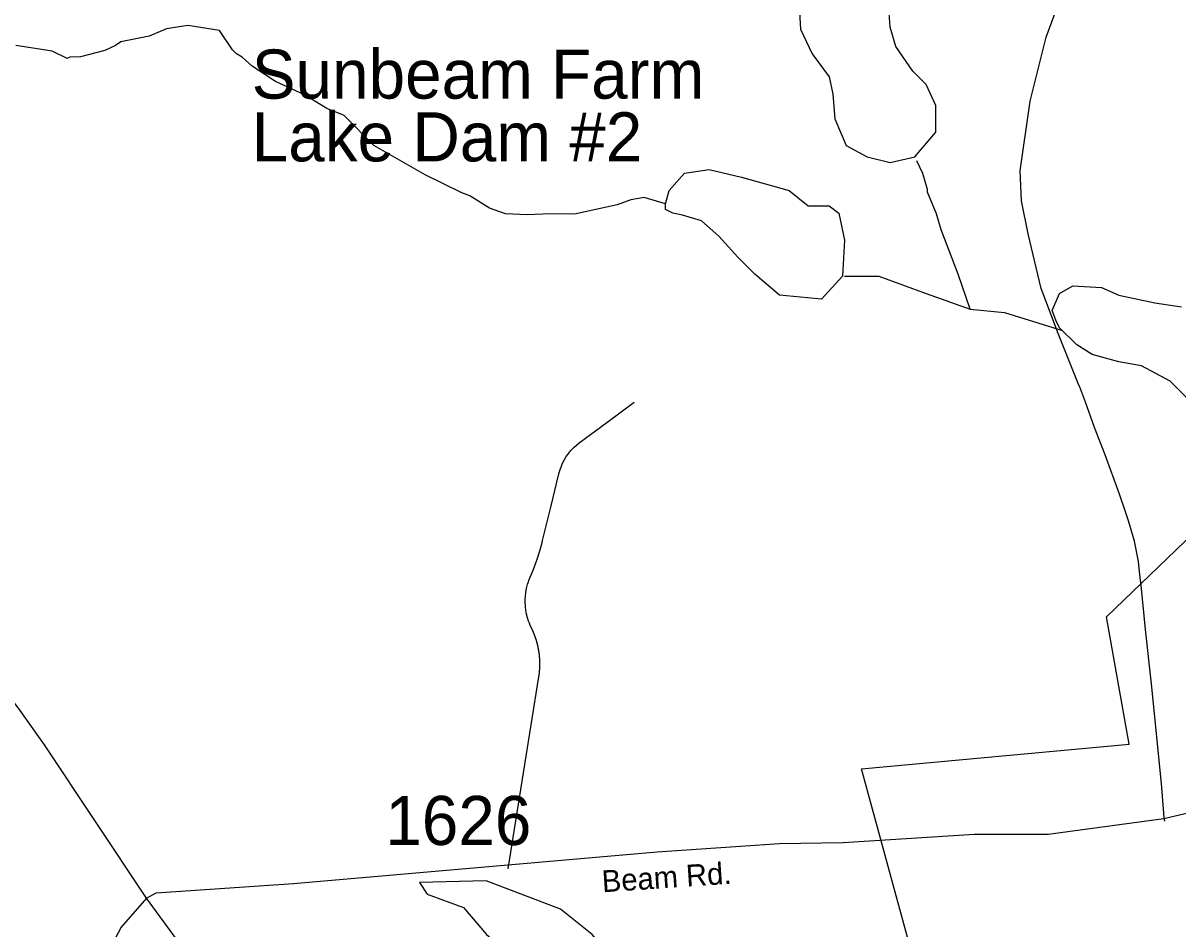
# Model space of a CAD drawing. Extents: x 1268485 to 1426702, y 514839 to 616766.
# Drawn here: x 1301450 to 1304922, y 602114 to 604837 of the extents above; entities that cross this region are included whole.
import ezdxf

# ---------------------------------------------------------------- set-up
doc = ezdxf.new("R2010")
doc.units = 0
for name, color, linetype in [('Old_Level_11', 7, 'Continuous'), ('Old_Level_21', 7, 'Continuous'), ('Old_Level_29', 7, 'Continuous'), ('Old_Level_32', 7, 'Continuous'), ('Old_Level_35', 7, 'Continuous'), ('Old_Level_50', 7, 'Continuous'), ('Old_Level_58', 7, 'Continuous'), ('Old_Level_59', 7, 'Continuous'), ('Old_Level_60', 7, 'Continuous'), ('Old_Level_62', 7, 'Continuous'), ('Old_Level_8', 7, 'Continuous')]:
    doc.layers.add(name, color=color, linetype=linetype)

msp = doc.modelspace()

# ---------------------------------------------------------------- linework, layer by layer
at = {"layer": 'Old_Level_21'}
msp.add_line((1302137.411, 604757.227), (1302137.411, 604757.227), dxfattribs=at)
at = {"layer": 'Old_Level_29'}
for points in [[(1301820.838, 602206.208), (1301514.016, 602666.716), (1301441.492, 602769.799), (1301256.366, 603016.053), (1301160.296, 603144.959), (1301021.618, 603331.03), (1300958.638, 603395.934), (1300897.565, 603449.385), (1300880.388, 603462.747)], [(1303854.086, 599319.889), (1303692.674, 599495.679), (1303629.227, 599584.157), (1303588.853, 599636.09), (1303538.866, 599691.87), (1303415.819, 599866.902), (1303072.17, 600359.731), (1302866.015, 600680.405), (1302643.257, 601020.103), (1302447.281, 601296.855), (1302218.259, 601650.01), (1302075.12, 601858.468), (1301820.838, 602206.208)]]:
    msp.add_lwpolyline(points, dxfattribs=at)
at = {"layer": 'Old_Level_32'}
for points in [[(1301820.838, 602206.208), (1301849.915, 602221.549), (1302262.699, 602249.803), (1303356.117, 602345.713), (1303724.583, 602370.417), (1303915.487, 602373.235), (1304310.235, 602398.027), (1304531.914, 602398.026), (1304879.411, 602445.981), (1305024.7, 602479.404)], [(1301820.838, 602206.208), (1301744.449, 602119.017), (1301693.523, 602021.655), (1301674.052, 601973.7), (1301666.562, 601921.385), (1301666.562, 601860.352), (1301680.043, 601768.803), (1301687.533, 601699.782)]]:
    msp.add_lwpolyline(points, dxfattribs=at)
at = {"layer": 'Old_Level_35'}
msp.add_line((1302908.115, 602294.564), (1303000.798, 602871.427), dxfattribs=at)
for points in [[(1304882.254, 602437.895), (1304881.023, 602448.25), (1304872.514, 602550.418), (1304842.269, 602850.767), (1304824.327, 603013.733), (1304811.101, 603146.607), (1304808.64, 603169.88), (1304805.769, 603196.69), (1304803.514, 603218.58), (1304791.108, 603279.019), (1304781.471, 603313.417), (1304773.269, 603340.176), (1304764.144, 603367.499), (1304745.894, 603420.146), (1304703.141, 603538.307), (1304671.153, 603620.79), (1304644.291, 603696.915), (1304625.836, 603744.744), (1304624.401, 603748.69), (1304561.86, 603903.249), (1304511.109, 604038.993), (1304471.227, 604202.676), (1304451.644, 604302.741), (1304447.543, 604392.401), (1304477.583, 604602.066), (1304526.283, 604794.559), (1304567.089, 604905.543)], [(1303011.871, 603281.069), (1303036.375, 603381.391), (1303060.776, 603481.764), (1303062.622, 603488.429), (1303064.262, 603494.375), (1303068.363, 603504.678), (1303071.029, 603511.292), (1303076.77, 603522.98), (1303083.229, 603533.386), (1303088.253, 603540.563), (1303092.969, 603547.022), (1303098.096, 603552.763), (1303105.99, 603561.273), (1303121.779, 603574.55), (1303204.518, 603635.861), (1303287.256, 603697.274)], [(1302995.672, 603225.244), (1302995.877, 603225.808), (1302995.98, 603226.372), (1302996.287, 603226.935), (1302996.39, 603227.5), (1302996.595, 603228.063), (1302996.8, 603228.628), (1302997.005, 603229.191), (1302997.107, 603229.704), (1302997.415, 603230.268), (1302997.518, 603230.831), (1302997.723, 603231.396), (1302997.825, 603231.959), (1302998.133, 603232.524), (1302998.235, 603233.087), (1302998.543, 603233.651), (1302998.645, 603234.164), (1302998.748, 603234.727), (1302998.953, 603235.292), (1302999.158, 603235.855), (1302999.363, 603236.42), (1302999.466, 603236.983), (1302999.773, 603237.547), (1302999.876, 603238.111), (1302999.978, 603238.675), (1303000.286, 603239.188), (1303000.388, 603239.751), (1303000.593, 603240.316), (1303000.798, 603240.879), (1303000.901, 603241.443), (1303001.106, 603242.007), (1303001.208, 603242.571), (1303001.516, 603243.135), (1303001.619, 603243.699), (1303001.721, 603244.262), (1303002.029, 603244.827), (1303002.131, 603245.39), (1303002.234, 603245.954), (1303002.541, 603246.518), (1303002.644, 603247.082), (1303002.746, 603247.646), (1303002.951, 603248.21), (1303003.156, 603248.773), (1303003.259, 603249.338), (1303003.464, 603249.85), (1303003.669, 603250.414), (1303003.772, 603250.978), (1303003.977, 603251.542), (1303004.079, 603252.106), (1303004.284, 603252.669), (1303004.489, 603253.234), (1303004.592, 603253.797), (1303004.797, 603254.362), (1303005.002, 603254.925), (1303005.104, 603255.489), (1303005.207, 603256.053), (1303005.412, 603256.668), (1303005.617, 603257.232), (1303005.72, 603257.796), (1303005.925, 603258.36), (1303006.13, 603258.924), (1303006.232, 603259.488), (1303006.335, 603260.051), (1303006.54, 603260.616), (1303006.745, 603261.179), (1303006.847, 603261.743), (1303006.95, 603262.307), (1303007.155, 603262.871), (1303007.36, 603263.435), (1303007.463, 603263.999), (1303007.668, 603264.563), (1303007.77, 603265.127), (1303007.975, 603265.69), (1303008.078, 603266.255), (1303008.283, 603266.87), (1303008.385, 603267.433), (1303008.488, 603267.998), (1303008.795, 603268.561), (1303008.898, 603269.125), (1303009, 603269.689), (1303009.103, 603270.253), (1303009.205, 603270.817), (1303009.411, 603271.381), (1303009.616, 603271.944), (1303009.718, 603272.509), (1303009.923, 603273.124), (1303010.026, 603273.687), (1303010.128, 603274.252), (1303010.231, 603274.815), (1303010.538, 603275.379), (1303010.641, 603275.943), (1303010.743, 603276.507), (1303010.846, 603277.071), (1303011.051, 603277.635), (1303011.153, 603278.25), (1303011.256, 603278.814), (1303011.461, 603279.378), (1303011.666, 603279.941), (1303011.769, 603280.506), (1303011.871, 603281.069)], [(1302974.757, 603171.059), (1302974.962, 603171.623), (1302975.269, 603172.136), (1302975.372, 603172.699), (1302975.577, 603173.212), (1302975.885, 603173.776), (1302976.09, 603174.289), (1302976.397, 603174.801), (1302976.602, 603175.365), (1302976.91, 603175.929), (1302977.012, 603176.442), (1302977.217, 603177.005), (1302977.525, 603177.518), (1302977.73, 603178.082), (1302978.038, 603178.646), (1302978.243, 603179.107), (1302978.345, 603179.671), (1302978.653, 603180.235), (1302978.858, 603180.748), (1302979.165, 603181.311), (1302979.37, 603181.876), (1302979.473, 603182.388), (1302979.781, 603182.952), (1302979.986, 603183.516), (1302980.293, 603183.977), (1302980.498, 603184.541), (1302980.601, 603185.105), (1302980.908, 603185.669), (1302981.113, 603186.182), (1302981.421, 603186.745), (1302981.626, 603187.31), (1302981.729, 603187.822), (1302982.036, 603188.386), (1302982.241, 603188.95), (1302982.549, 603189.463), (1302982.651, 603190.026), (1302982.856, 603190.539), (1302983.164, 603191.103), (1302983.369, 603191.616), (1302983.471, 603192.179), (1302983.779, 603192.743), (1302983.984, 603193.307), (1302984.087, 603193.82), (1302984.394, 603194.384), (1302984.599, 603194.947), (1302984.907, 603195.512), (1302985.009, 603196.024), (1302985.214, 603196.588), (1302985.522, 603197.1), (1302985.625, 603197.665), (1302985.83, 603198.177), (1302986.137, 603198.741), (1302986.342, 603199.305), (1302986.547, 603199.869), (1302986.752, 603200.381), (1302986.957, 603200.946), (1302987.162, 603201.509), (1302987.367, 603202.073), (1302987.675, 603202.637), (1302987.778, 603203.149), (1302987.983, 603203.714), (1302988.29, 603204.226), (1302988.393, 603204.79), (1302988.598, 603205.302), (1302988.7, 603205.867), (1302989.008, 603206.43), (1302989.213, 603206.995), (1302989.418, 603207.558), (1302989.623, 603208.122), (1302989.828, 603208.635), (1302990.033, 603209.198), (1302990.238, 603209.763), (1302990.341, 603210.326), (1302990.648, 603210.891), (1302990.853, 603211.351), (1302990.956, 603211.916), (1302991.263, 603212.479), (1302991.366, 603213.044), (1302991.674, 603213.607), (1302991.879, 603214.171), (1302991.981, 603214.735), (1302992.289, 603215.247), (1302992.391, 603215.812), (1302992.596, 603216.375), (1302992.801, 603216.94), (1302993.006, 603217.503), (1302993.211, 603218.067), (1302993.416, 603218.631), (1302993.622, 603219.143), (1302993.724, 603219.708), (1302994.032, 603220.271), (1302994.134, 603220.836), (1302994.339, 603221.399), (1302994.544, 603221.963), (1302994.749, 603222.476), (1302994.852, 603223.039), (1302995.159, 603223.552), (1302995.262, 603224.116), (1302995.467, 603224.68), (1302995.672, 603225.244)], [(1302978.345, 603018.244), (1302974.962, 603025.882), (1302972.091, 603032.751), (1302969.733, 603039.005), (1302966.452, 603048.54), (1302962.966, 603063.304), (1302961.633, 603073.556), (1302960.711, 603080.272), (1302960.096, 603086.987), (1302959.583, 603094.267), (1302959.788, 603098.675), (1302959.583, 603104.776), (1302960.096, 603113.081), (1302961.223, 603124.871), (1302962.659, 603131.945), (1302964.709, 603141.891), (1302966.965, 603150.298), (1302969.22, 603156.552), (1302970.656, 603160.55), (1302974.757, 603171.059)], [(1303001.003, 602946.578), (1303000.901, 602947.399), (1303000.798, 602948.116), (1303000.593, 602948.885), (1303000.491, 602949.603), (1303000.388, 602950.372), (1303000.286, 602951.14), (1303000.081, 602951.858), (1302999.978, 602952.627), (1302999.876, 602953.396), (1302999.773, 602954.114), (1302999.671, 602954.883), (1302999.466, 602955.601), (1302999.363, 602956.369), (1302999.26, 602957.139), (1302998.953, 602957.856), (1302998.85, 602958.625), (1302998.748, 602959.292), (1302998.645, 602960.06), (1302998.338, 602960.83), (1302998.235, 602961.547), (1302998.133, 602962.316), (1302998.03, 602963.085), (1302997.723, 602963.803), (1302997.62, 602964.571), (1302997.415, 602965.289), (1302997.21, 602966.058), (1302997.107, 602966.776), (1302996.902, 602967.494), (1302996.8, 602968.262), (1302996.492, 602968.98), (1302996.39, 602969.749), (1302996.082, 602970.518), (1302995.98, 602971.185), (1302995.775, 602971.953), (1302995.672, 602972.671), (1302995.364, 602973.44), (1302995.262, 602974.209), (1302994.954, 602974.876), (1302994.749, 602975.644), (1302994.647, 602976.362), (1302994.339, 602977.079), (1302994.134, 602977.797), (1302994.032, 602978.567), (1302993.724, 602979.335), (1302993.519, 602980.002), (1302993.211, 602980.77), (1302993.109, 602981.488), (1302992.904, 602982.206), (1302992.596, 602982.923), (1302992.391, 602983.693), (1302992.084, 602984.359), (1302991.879, 602985.128), (1302991.674, 602985.794), (1302991.468, 602986.564), (1302991.263, 602987.23), (1302990.956, 602987.999), (1302990.751, 602988.767), (1302990.546, 602989.434), (1302990.238, 602990.203), (1302990.033, 602990.87), (1302989.726, 602991.638), (1302989.52, 602992.305), (1302989.213, 602993.074), (1302989.008, 602993.74), (1302988.598, 602994.458), (1302988.393, 602995.176), (1302988.085, 602995.893), (1302987.88, 602996.611), (1302987.675, 602997.329), (1302987.367, 602997.995), (1302986.957, 602998.764), (1302986.752, 602999.43), (1302986.547, 603000.2), (1302986.24, 603000.866), (1302985.83, 603001.583), (1302985.625, 603002.25), (1302985.419, 603003.019), (1302985.009, 603003.685), (1302984.702, 603004.351), (1302984.497, 603005.069), (1302984.087, 603005.838), (1302983.882, 603006.504), (1302983.471, 603007.171), (1302983.266, 603007.889), (1302982.959, 603008.555), (1302982.651, 603009.324), (1302982.344, 603009.99), (1302982.036, 603010.708), (1302981.729, 603011.375), (1302981.421, 603012.041), (1302981.011, 603012.759), (1302980.703, 603013.425), (1302980.396, 603014.143), (1302980.088, 603014.809), (1302979.781, 603015.476), (1302979.37, 603016.194), (1302979.165, 603016.86), (1302978.755, 603017.577), (1302978.345, 603018.244)], [(1303000.798, 602871.427), (1303000.901, 602872.195), (1303001.003, 602872.913), (1303001.003, 602873.733), (1303001.106, 602874.503), (1303001.208, 602875.271), (1303001.414, 602875.989), (1303001.516, 602876.758), (1303001.619, 602877.476), (1303001.721, 602878.244), (1303001.721, 602879.014), (1303001.926, 602879.731), (1303002.029, 602880.5), (1303002.131, 602881.269), (1303002.131, 602881.987), (1303002.234, 602882.807), (1303002.336, 602883.576), (1303002.336, 602884.293), (1303002.541, 602885.063), (1303002.644, 602885.831), (1303002.644, 602886.549), (1303002.746, 602887.318), (1303002.746, 602888.087), (1303002.849, 602888.856), (1303002.849, 602889.625), (1303002.951, 602890.394), (1303002.951, 602891.112), (1303003.156, 602891.88), (1303003.156, 602892.65), (1303003.259, 602893.418), (1303003.259, 602894.188), (1303003.362, 602894.956), (1303003.362, 602895.674), (1303003.362, 602896.443), (1303003.464, 602897.212), (1303003.464, 602897.981), (1303003.464, 602898.75), (1303003.464, 602899.519), (1303003.669, 602900.237), (1303003.669, 602901.005), (1303003.669, 602901.775), (1303003.669, 602902.543), (1303003.772, 602903.312), (1303003.772, 602904.081), (1303003.772, 602904.799), (1303003.772, 602905.568), (1303003.772, 602906.388), (1303003.772, 602907.106), (1303003.772, 602907.874), (1303003.772, 602908.644), (1303003.772, 602909.361), (1303003.772, 602910.182), (1303003.772, 602910.95), (1303003.772, 602911.668), (1303003.772, 602912.437), (1303003.772, 602913.206), (1303003.772, 602913.923), (1303003.772, 602914.744), (1303003.772, 602915.513), (1303003.772, 602916.231), (1303003.669, 602916.999), (1303003.669, 602917.769), (1303003.669, 602918.589), (1303003.669, 602919.306), (1303003.669, 602920.075), (1303003.464, 602920.793), (1303003.464, 602921.562), (1303003.464, 602922.331), (1303003.362, 602923.151), (1303003.362, 602923.868), (1303003.362, 602924.638), (1303003.259, 602925.356), (1303003.259, 602926.124), (1303003.259, 602926.944), (1303003.156, 602927.714), (1303003.156, 602928.431), (1303002.951, 602929.2), (1303002.951, 602929.918), (1303002.849, 602930.687), (1303002.849, 602931.455), (1303002.746, 602932.276), (1303002.746, 602932.993), (1303002.644, 602933.763), (1303002.541, 602934.48), (1303002.541, 602935.249), (1303002.336, 602936.018), (1303002.336, 602936.736), (1303002.234, 602937.504), (1303002.131, 602938.325), (1303002.029, 602939.042), (1303002.029, 602939.812), (1303001.926, 602940.58), (1303001.721, 602941.298), (1303001.619, 602942.067), (1303001.619, 602942.836), (1303001.516, 602943.553), (1303001.414, 602944.323), (1303001.208, 602945.041), (1303001.106, 602945.809), (1303001.003, 602946.578)]]:
    msp.add_lwpolyline(points, dxfattribs=at)
at = {"layer": 'Old_Level_50'}
msp.add_lwpolyline([(1296965.606, 595340.77), (1298609.774, 595656.509), (1299174.956, 595390.624), (1300236.815, 595623.274), (1300116.928, 596620.345), (1300699.237, 596819.76), (1301093.152, 596304.606), (1301332.927, 596686.816), (1301572.701, 597035.792), (1301110.279, 597742.051), (1301829.602, 598307.058), (1301589.828, 598622.798), (1302326.278, 599603.252), (1303045.601, 600101.787), (1303473.77, 600849.59), (1303679.291, 600832.973), (1303371.009, 601481.07), (1304193.093, 601780.19), (1303970.445, 602594.465), (1304775.403, 602669.245), (1304706.896, 603051.456), (1306796.359, 605062.216)], dxfattribs=at)
at = {"layer": 'Old_Level_58'}
msp.add_line((1304066.233, 604438.202), (1304066.233, 604438.202), dxfattribs=at)
at = {"layer": 'Old_Level_59'}
for points in [[(1303380.933, 604293.445), (1303316.989, 604312.84), (1303276.798, 604305.817), (1303236.506, 604290.797), (1303107.836, 604261.936), (1303035.862, 604263.679), (1302965.427, 604260.45), (1302899.913, 604262.961), (1302851.931, 604279.827), (1302793.183, 604317.557), (1302769.397, 604326.117), (1302658.669, 604380.764), (1302504.777, 604468.423), (1302414.862, 604558.544), (1302363.086, 604580.074), (1302296.342, 604621.392), (1302209.297, 604661.48), (1302138.349, 604707.156), (1302109.027, 604733.863), (1302091.29, 604744.27), (1302079.499, 604756.521), (1302040.956, 604814.858), (1301945.293, 604829.725), (1301881.009, 604819.319), (1301829.233, 604797.891), (1301744.137, 604780.667), (1301727.835, 604769.03), (1301695.539, 604753.856), (1301623.053, 604735.606), (1301591.065, 604734.376), (1301582.966, 604730.582), (1301537.033, 604751.831), (1301428.232, 604769.02)], [(1304297.24, 603976.401), (1304261.459, 604082.105), (1304210.606, 604215.286), (1304195.739, 604263.576), (1304169.185, 604328.219), (1304169.39, 604336.216), (1304154.524, 604384.506), (1304136.787, 604422.287)], [(1303919.215, 604075.712), (1304022.29, 604075.712), (1304165.45, 604024.144), (1304297.24, 603976.401), (1304400.232, 603966.846), (1304575.147, 603912.152)]]:
    msp.add_lwpolyline(points, dxfattribs=at)
at = {"layer": 'Old_Level_60'}
for points in [[(1303923.533, 604987.82), (1303913.488, 604973.002), (1303793.234, 604967.272), (1303781.781, 604904.243), (1303787.508, 604818.296), (1303821.866, 604743.808), (1303873.403, 604675.051), (1303884.857, 604623.483), (1303890.583, 604548.995), (1303924.941, 604468.778), (1303987.931, 604434.399), (1304056.648, 604417.209), (1304131.091, 604434.399), (1304194.082, 604508.886), (1304194.082, 604589.104), (1304165.45, 604652.132), (1304125.366, 604692.24), (1304073.828, 604766.728), (1304056.648, 604824.026), (1304050.922, 604909.973), (1304045.196, 604944.352), (1304045.196, 604978.731), (1303913.488, 604993.628)], [(1303380.933, 604293.445), (1303392.386, 604333.554), (1303438.197, 604385.122), (1303512.64, 604396.582), (1303609.989, 604373.663), (1303753.149, 604333.554), (1303810.413, 604287.715), (1303873.403, 604287.715), (1303902.036, 604264.796), (1303919.215, 604184.579), (1303913.488, 604075.712), (1303850.498, 604006.954), (1303724.517, 604018.414), (1303650.074, 604081.442), (1303598.537, 604133.011), (1303541.272, 604196.039), (1303489.735, 604241.877), (1303432.471, 604259.066), (1303403.839, 604264.796), (1303380.933, 604276.256), (1303380.933, 604293.445)], [(1304554.845, 603943.926), (1304543.392, 603972.575), (1304566.298, 604024.144), (1304606.382, 604047.063), (1304692.279, 604041.333), (1304743.817, 604018.414), (1304852.618, 603995.495), (1304932.788, 603984.035)], [(1304978.599, 603680.355), (1304898.429, 603760.573), (1304812.533, 603806.411), (1304743.817, 603817.871), (1304663.647, 603840.79), (1304617.836, 603869.439), (1304566.298, 603921.007), (1304554.845, 603943.926)], [(1303216.63, 601619.951), (1303291.577, 601628.358), (1303435.626, 601707.458), (1303428.654, 601789.684), (1303160.651, 602097.057), (1303065.721, 602172.506), (1302842.392, 602258.453), (1302641.967, 602252.723), (1302664.873, 602218.345), (1302773.674, 602178.236), (1302843.641, 602096.852), (1303015.577, 601948.957), (1303177.568, 601738.933), (1303191.614, 601636.92), (1303216.63, 601619.951)]]:
    msp.add_lwpolyline(points, dxfattribs=at)
at = {"layer": 'Old_Level_62'}
for points in [[(1303923.533, 604987.82), (1303913.488, 604973.002), (1303793.234, 604967.272), (1303781.781, 604904.243), (1303787.508, 604818.296), (1303821.866, 604743.808), (1303873.403, 604675.051), (1303884.857, 604623.483), (1303890.583, 604548.995), (1303924.941, 604468.778), (1303987.931, 604434.399), (1304056.648, 604417.209), (1304131.091, 604434.399), (1304194.082, 604508.886), (1304194.082, 604589.104), (1304165.45, 604652.132), (1304125.366, 604692.24), (1304073.828, 604766.728), (1304056.648, 604824.026), (1304050.922, 604909.973), (1304045.196, 604944.352), (1304045.196, 604978.731), (1303913.488, 604993.628)], [(1303380.933, 604293.445), (1303392.386, 604333.554), (1303438.197, 604385.122), (1303512.64, 604396.582), (1303609.989, 604373.663), (1303753.149, 604333.554), (1303810.413, 604287.715), (1303873.403, 604287.715), (1303902.036, 604264.796), (1303919.215, 604184.579), (1303913.488, 604075.712), (1303850.498, 604006.954), (1303724.517, 604018.414), (1303650.074, 604081.442), (1303598.537, 604133.011), (1303541.272, 604196.039), (1303489.735, 604241.877), (1303432.471, 604259.066), (1303403.839, 604264.796), (1303380.933, 604276.256), (1303380.933, 604293.445)]]:
    msp.add_lwpolyline(points, dxfattribs=at)

# ---------------------------------------------------------------- texts
at = {"layer": 'Old_Level_11'}
msp.add_text('Beam Rd.', height=65.6167, rotation=3.835661, dxfattribs=at).set_placement((1303192.092, 602223.479))
at = {"layer": 'Old_Level_21'}
for s, height, p in [('Sunbeam Farm', 147.63749, (1302137.411, 604609.589)), ('Lake Dam #2', 147.6375, (1302137.411, 604420.941))]:
    msp.add_text(s, height=height, dxfattribs=at).set_placement(p)
at = {"layer": 'Old_Level_8'}
msp.add_text('1626', height=147.6375, dxfattribs=at).set_placement((1302538.869, 602365.818))

doc.saveas('drawing.dxf')
